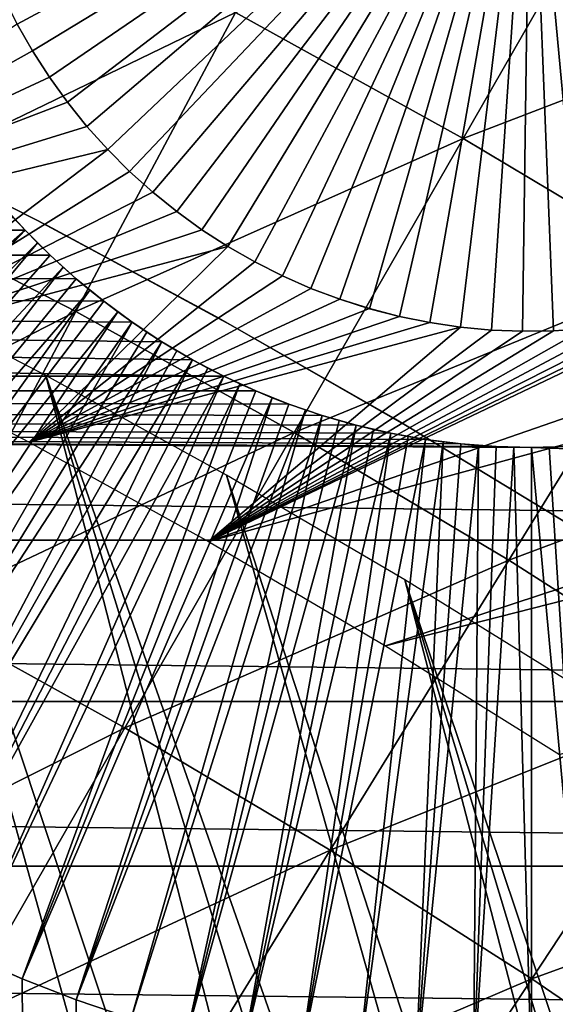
# Model space of a CAD drawing. Header units: millimetres. Extents: x -50 to 50, y -50 to 50.
# Tile 513 of 562: x 11.3 to 12.9, y 19.4 to 22.4. Entities that reach past the tile are written whole.
import ezdxf

# ---------------------------------------------------------------- set-up
doc = ezdxf.new("R2010")
doc.units = ezdxf.units.MM
doc.header["$LTSCALE"] = 65.185185
for name, color, linetype in [('1', 7, 'CONTINUOUS'), ('11', 7, 'CONTINUOUS'), ('18', 7, 'CONTINUOUS'), ('2', 7, 'CONTINUOUS'), ('36', 7, 'CONTINUOUS'), ('39', 7, 'CONTINUOUS'), ('46', 7, 'CONTINUOUS'), ('48', 7, 'CONTINUOUS'), ('49', 7, 'CONTINUOUS'), ('79', 7, 'CONTINUOUS'), ('80', 7, 'CONTINUOUS')]:
    doc.layers.add(name, color=color, linetype=linetype)

msp = doc.modelspace()

# ---------------------------------------------------------------- linework, layer by layer
at = {"layer": '1', "color": 7, "linetype": 'Continuous', "true_color": 0xf5f5f5}
for points in [[(11.2547, 21.813), (11.326, 21.7341), (-19.5723, 21.7368), (11.2547, 21.813)], [(-19.5723, 21.7368), (11.9233, 21.2955), (-20.0728, 21.2755), (-19.5723, 21.7368)], [(11.326, 21.7341), (11.4013, 21.6588), (-19.5723, 21.7368), (11.326, 21.7341)], [(11.4013, 21.6588), (11.4802, 21.5875), (-19.5723, 21.7368), (11.4013, 21.6588)], [(11.4802, 21.5875), (11.5626, 21.5203), (-19.5723, 21.7368), (11.4802, 21.5875)], [(11.5626, 21.5203), (11.6484, 21.4573), (-19.5723, 21.7368), (11.5626, 21.5203)], [(11.6484, 21.4573), (11.7372, 21.3987), (-19.5723, 21.7368), (11.6484, 21.4573)], [(11.7372, 21.3987), (11.829, 21.3448), (-19.5723, 21.7368), (11.7372, 21.3987)], [(11.829, 21.3448), (11.9233, 21.2955), (-19.5723, 21.7368), (11.829, 21.3448)], [(11.9233, 21.2955), (12.0199, 21.2511), (-20.0728, 21.2755), (11.9233, 21.2955)], [(-20.0728, 21.2755), (20.5624, 20.8027), (-20.5624, 20.8027), (-20.0728, 21.2755)], [(12.4253, 21.1239), (12.5301, 21.1051), (-20.0728, 21.2755), (12.4253, 21.1239)], [(12.5301, 21.1051), (12.6356, 21.0917), (-20.0728, 21.2755), (12.5301, 21.1051)], [(12.6356, 21.0917), (12.7417, 21.0836), (-20.0728, 21.2755), (12.6356, 21.0917)], [(12.8481, 21.0809), (20.5624, 20.8027), (-20.0728, 21.2755), (12.8481, 21.0809)], [(12.7417, 21.0836), (12.8481, 21.0809), (-20.0728, 21.2755), (12.7417, 21.0836)], [(12.0199, 21.2511), (12.1188, 21.2116), (-20.0728, 21.2755), (12.0199, 21.2511)], [(12.1188, 21.2116), (12.2194, 21.1772), (-20.0728, 21.2755), (12.1188, 21.2116)], [(12.2194, 21.1772), (12.3217, 21.1479), (-20.0728, 21.2755), (12.2194, 21.1772)], [(12.3217, 21.1479), (12.4253, 21.1239), (-20.0728, 21.2755), (12.3217, 21.1479)], [(12.8481, 21.0809), (12.9544, 21.0836), (20.5624, 20.8027), (12.8481, 21.0809)], [(-20.5624, 20.8027), (21.0409, 20.3185), (-21.0409, 20.3185), (-20.5624, 20.8027)], [(20.5624, 20.8027), (21.0409, 20.3185), (-20.5624, 20.8027), (20.5624, 20.8027)], [(-21.0409, 20.3185), (21.508, 19.8235), (-21.508, 19.8235), (-21.0409, 20.3185)], [(21.0409, 20.3185), (21.508, 19.8235), (-21.0409, 20.3185), (21.0409, 20.3185)], [(-21.508, 19.8235), (21.9635, 19.3176), (-21.9635, 19.3176), (-21.508, 19.8235)], [(21.508, 19.8235), (21.9635, 19.3176), (-21.508, 19.8235), (21.508, 19.8235)]]:
    msp.add_3dface(points, dxfattribs=at)
at = {"layer": '11', "color": 7, "linetype": 'Continuous', "true_color": 0xf5f5f5}
for points in [[(11.326, 21.7341), (11.2547, 21.813), (11.326, 21.7341, 2.4), (11.326, 21.7341)], [(11.326, 21.7341, 2.4), (11.2547, 21.813), (11.2899, 21.7731, 2.4), (11.326, 21.7341, 2.4)], [(11.4013, 21.6588), (11.326, 21.7341), (11.4013, 21.6588, 2.4), (11.4013, 21.6588)], [(11.4013, 21.6588, 2.4), (11.326, 21.7341), (11.3632, 21.696, 2.4), (11.4013, 21.6588, 2.4)], [(11.3632, 21.696, 2.4), (11.326, 21.7341), (11.326, 21.7341, 2.4), (11.3632, 21.696, 2.4)], [(11.4802, 21.5875), (11.4013, 21.6588), (11.4802, 21.5875, 2.4), (11.4802, 21.5875)], [(11.4802, 21.5875, 2.4), (11.4013, 21.6588), (11.4403, 21.6227, 2.4), (11.4802, 21.5875, 2.4)], [(11.4403, 21.6227, 2.4), (11.4013, 21.6588), (11.4013, 21.6588, 2.4), (11.4403, 21.6227, 2.4)], [(11.5626, 21.5203), (11.4802, 21.5875), (11.5627, 21.5203, 2.4), (11.5626, 21.5203)], [(11.5627, 21.5203, 2.4), (11.4802, 21.5875), (11.521, 21.5534, 2.4), (11.5627, 21.5203, 2.4)], [(11.521, 21.5534, 2.4), (11.4802, 21.5875), (11.4802, 21.5875, 2.4), (11.521, 21.5534, 2.4)], [(11.6484, 21.4573), (11.5626, 21.5203), (11.6484, 21.4573, 2.4), (11.6484, 21.4573)], [(11.6484, 21.4573, 2.4), (11.5626, 21.5203), (11.6051, 21.4882, 2.4), (11.6484, 21.4573, 2.4)], [(11.6051, 21.4882, 2.4), (11.5626, 21.5203), (11.5627, 21.5203, 2.4), (11.6051, 21.4882, 2.4)], [(11.7372, 21.3987), (11.6484, 21.4573), (11.7373, 21.3987, 2.4), (11.7372, 21.3987)], [(11.7373, 21.3987, 2.4), (11.6484, 21.4573), (11.6925, 21.4274, 2.4), (11.7373, 21.3987, 2.4)], [(11.6925, 21.4274, 2.4), (11.6484, 21.4573), (11.6484, 21.4573, 2.4), (11.6925, 21.4274, 2.4)], [(11.829, 21.3448), (11.7372, 21.3987), (11.829, 21.3448, 2.4), (11.829, 21.3448)], [(11.829, 21.3448, 2.4), (11.7372, 21.3987), (11.7828, 21.3712, 2.4), (11.829, 21.3448, 2.4)], [(11.7828, 21.3712, 2.4), (11.7372, 21.3987), (11.7373, 21.3987, 2.4), (11.7828, 21.3712, 2.4)], [(11.9233, 21.2955, 2.4), (11.829, 21.3448), (11.8758, 21.3195, 2.4), (11.9233, 21.2955, 2.4)], [(11.8758, 21.3195, 2.4), (11.829, 21.3448), (11.829, 21.3448, 2.4), (11.8758, 21.3195, 2.4)], [(11.9233, 21.2955), (11.829, 21.3448), (11.9233, 21.2955, 2.4), (11.9233, 21.2955)], [(11.9713, 21.2727, 2.4), (11.9233, 21.2955), (11.9233, 21.2955, 2.4), (11.9713, 21.2727, 2.4)], [(12.0199, 21.2511), (11.9233, 21.2955), (12.0199, 21.2511, 2.4), (12.0199, 21.2511)], [(12.0199, 21.2511, 2.4), (11.9233, 21.2955), (11.9713, 21.2727, 2.4), (12.0199, 21.2511, 2.4)], [(12.1188, 21.2116), (12.0199, 21.2511), (12.1187, 21.2116, 2.4), (12.1188, 21.2116)], [(12.1187, 21.2116, 2.4), (12.0199, 21.2511), (12.0691, 21.2307, 2.4), (12.1187, 21.2116, 2.4)], [(12.0691, 21.2307, 2.4), (12.0199, 21.2511), (12.0199, 21.2511, 2.4), (12.0691, 21.2307, 2.4)], [(12.1689, 21.1938, 2.4), (12.1188, 21.2116), (12.1187, 21.2116, 2.4), (12.1689, 21.1938, 2.4)], [(12.2194, 21.1772), (12.1188, 21.2116), (12.2194, 21.1772, 2.4), (12.2194, 21.1772)], [(12.2194, 21.1772, 2.4), (12.1188, 21.2116), (12.1689, 21.1938, 2.4), (12.2194, 21.1772, 2.4)], [(12.3217, 21.1479), (12.2194, 21.1772), (12.3217, 21.1479, 2.4), (12.3217, 21.1479)], [(12.3217, 21.1479, 2.4), (12.2194, 21.1772), (12.2704, 21.1619, 2.4), (12.3217, 21.1479, 2.4)], [(12.2704, 21.1619, 2.4), (12.2194, 21.1772), (12.2194, 21.1772, 2.4), (12.2704, 21.1619, 2.4)], [(12.4253, 21.1239), (12.3217, 21.1479), (12.4254, 21.1239, 2.4), (12.4253, 21.1239)], [(12.4254, 21.1239, 2.4), (12.3217, 21.1479), (12.3734, 21.1352, 2.4), (12.4254, 21.1239, 2.4)], [(12.3734, 21.1352, 2.4), (12.3217, 21.1479), (12.3217, 21.1479, 2.4), (12.3734, 21.1352, 2.4)], [(12.5301, 21.1051), (12.4253, 21.1239), (12.5301, 21.1051, 2.4), (12.5301, 21.1051)], [(12.5301, 21.1051, 2.4), (12.4253, 21.1239), (12.4776, 21.1138, 2.4), (12.5301, 21.1051, 2.4)], [(12.4776, 21.1138, 2.4), (12.4253, 21.1239), (12.4254, 21.1239, 2.4), (12.4776, 21.1138, 2.4)], [(12.6356, 21.0917), (12.5301, 21.1051), (12.6356, 21.0917, 2.4), (12.6356, 21.0917)], [(12.6356, 21.0917, 2.4), (12.5301, 21.1051), (12.5828, 21.0977, 2.4), (12.6356, 21.0917, 2.4)], [(12.5828, 21.0977, 2.4), (12.5301, 21.1051), (12.5301, 21.1051, 2.4), (12.5828, 21.0977, 2.4)], [(12.7417, 21.0836), (12.6356, 21.0917), (12.7417, 21.0836, 2.4), (12.7417, 21.0836)], [(12.7417, 21.0836, 2.4), (12.6356, 21.0917), (12.6886, 21.087, 2.4), (12.7417, 21.0836, 2.4)], [(12.6886, 21.087, 2.4), (12.6356, 21.0917), (12.6356, 21.0917, 2.4), (12.6886, 21.087, 2.4)], [(12.8481, 21.0809), (12.7417, 21.0836), (12.8481, 21.0809, 2.4), (12.8481, 21.0809)], [(12.8481, 21.0809, 2.4), (12.7417, 21.0836), (12.7949, 21.0816, 2.4), (12.8481, 21.0809, 2.4)], [(12.7949, 21.0816, 2.4), (12.7417, 21.0836), (12.7417, 21.0836, 2.4), (12.7949, 21.0816, 2.4)], [(12.9544, 21.0836, 2.4), (12.8481, 21.0809), (12.9013, 21.0816, 2.4), (12.9544, 21.0836, 2.4)], [(12.9544, 21.0836), (12.8481, 21.0809), (12.9544, 21.0836, 2.4), (12.9544, 21.0836)], [(12.9013, 21.0816, 2.4), (12.8481, 21.0809), (12.8481, 21.0809, 2.4), (12.9013, 21.0816, 2.4)]]:
    msp.add_3dface(points, dxfattribs=at)
at = {"layer": '18', "color": 7, "linetype": 'Continuous', "true_color": 0xf5f5f5}
for points in [[(9.899, 20.4785, 4.3), (11.326, 21.7341, 2.4), (11.2899, 21.7731, 2.4), (9.899, 20.4785, 4.3)], [(9.899, 20.4785, 4.3), (10.0196, 20.3525, 4.3), (11.326, 21.7341, 2.4), (9.899, 20.4785, 4.3)], [(10.0196, 20.3525, 4.3), (11.3632, 21.696, 2.4), (11.326, 21.7341, 2.4), (10.0196, 20.3525, 4.3)], [(10.0196, 20.3525, 4.3), (10.1457, 20.2318, 4.3), (11.3632, 21.696, 2.4), (10.0196, 20.3525, 4.3)], [(10.1457, 20.2318, 4.3), (11.4013, 21.6588, 2.4), (11.3632, 21.696, 2.4), (10.1457, 20.2318, 4.3)], [(10.1457, 20.2318, 4.3), (11.4403, 21.6227, 2.4), (11.4013, 21.6588, 2.4), (10.1457, 20.2318, 4.3)], [(10.1457, 20.2318, 4.3), (10.2769, 20.1167, 4.3), (11.4403, 21.6227, 2.4), (10.1457, 20.2318, 4.3)], [(10.2769, 20.1167, 4.3), (11.4802, 21.5875, 2.4), (11.4403, 21.6227, 2.4), (10.2769, 20.1167, 4.3)], [(10.2769, 20.1167, 4.3), (11.521, 21.5534, 2.4), (11.4802, 21.5875, 2.4), (10.2769, 20.1167, 4.3)], [(10.2769, 20.1167, 4.3), (10.4131, 20.0075, 4.3), (11.521, 21.5534, 2.4), (10.2769, 20.1167, 4.3)], [(10.4131, 20.0075, 4.3), (11.5627, 21.5203, 2.4), (11.521, 21.5534, 2.4), (10.4131, 20.0075, 4.3)], [(10.4131, 20.0075, 4.3), (11.6051, 21.4882, 2.4), (11.5627, 21.5203, 2.4), (10.4131, 20.0075, 4.3)], [(10.4131, 20.0075, 4.3), (10.5538, 19.9043, 4.3), (11.6051, 21.4882, 2.4), (10.4131, 20.0075, 4.3)], [(10.5538, 19.9043, 4.3), (11.6484, 21.4573, 2.4), (11.6051, 21.4882, 2.4), (10.5538, 19.9043, 4.3)], [(10.5538, 19.9043, 4.3), (10.6989, 19.8073, 4.3), (11.6484, 21.4573, 2.4), (10.5538, 19.9043, 4.3)], [(10.6989, 19.8073, 4.3), (11.6925, 21.4274, 2.4), (11.6484, 21.4573, 2.4), (10.6989, 19.8073, 4.3)], [(10.6989, 19.8073, 4.3), (11.7373, 21.3987, 2.4), (11.6925, 21.4274, 2.4), (10.6989, 19.8073, 4.3)], [(10.6989, 19.8073, 4.3), (10.8481, 19.7168, 4.3), (11.7373, 21.3987, 2.4), (10.6989, 19.8073, 4.3)], [(10.8481, 19.7168, 4.3), (11.7828, 21.3712, 2.4), (11.7373, 21.3987, 2.4), (10.8481, 19.7168, 4.3)], [(10.8481, 19.7168, 4.3), (11.829, 21.3448, 2.4), (11.7828, 21.3712, 2.4), (10.8481, 19.7168, 4.3)], [(10.8481, 19.7168, 4.3), (11.0011, 19.6329, 4.3), (11.829, 21.3448, 2.4), (10.8481, 19.7168, 4.3)], [(11.0011, 19.6329, 4.3), (11.8758, 21.3195, 2.4), (11.829, 21.3448, 2.4), (11.0011, 19.6329, 4.3)], [(11.0011, 19.6329, 4.3), (11.9233, 21.2955, 2.4), (11.8758, 21.3195, 2.4), (11.0011, 19.6329, 4.3)], [(11.0011, 19.6329, 4.3), (11.1576, 19.5556, 4.3), (11.9233, 21.2955, 2.4), (11.0011, 19.6329, 4.3)], [(11.1576, 19.5556, 4.3), (11.9713, 21.2727, 2.4), (11.9233, 21.2955, 2.4), (11.1576, 19.5556, 4.3)], [(11.1576, 19.5556, 4.3), (11.3173, 19.4854, 4.3), (11.9713, 21.2727, 2.4), (11.1576, 19.5556, 4.3)], [(11.3173, 19.4854, 4.3), (12.0199, 21.2511, 2.4), (11.9713, 21.2727, 2.4), (11.3173, 19.4854, 4.3)], [(11.3173, 19.4854, 4.3), (12.0691, 21.2307, 2.4), (12.0199, 21.2511, 2.4), (11.3173, 19.4854, 4.3)], [(11.3173, 19.4854, 4.3), (11.48, 19.4221, 4.3), (12.0691, 21.2307, 2.4), (11.3173, 19.4854, 4.3)], [(11.48, 19.4221, 4.3), (12.1187, 21.2116, 2.4), (12.0691, 21.2307, 2.4), (11.48, 19.4221, 4.3)], [(11.48, 19.4221, 4.3), (12.1689, 21.1938, 2.4), (12.1187, 21.2116, 2.4), (11.48, 19.4221, 4.3)], [(11.48, 19.4221, 4.3), (11.6453, 19.366, 4.3), (12.1689, 21.1938, 2.4), (11.48, 19.4221, 4.3)], [(11.6453, 19.366, 4.3), (12.2194, 21.1772, 2.4), (12.1689, 21.1938, 2.4), (11.6453, 19.366, 4.3)], [(11.6453, 19.366, 4.3), (11.8128, 19.3172, 4.3), (12.2194, 21.1772, 2.4), (11.6453, 19.366, 4.3)], [(11.8128, 19.3172, 4.3), (12.2704, 21.1619, 2.4), (12.2194, 21.1772, 2.4), (11.8128, 19.3172, 4.3)], [(11.8128, 19.3172, 4.3), (12.3217, 21.1479, 2.4), (12.2704, 21.1619, 2.4), (11.8128, 19.3172, 4.3)], [(11.8128, 19.3172, 4.3), (11.9824, 19.2757, 4.3), (12.3217, 21.1479, 2.4), (11.8128, 19.3172, 4.3)], [(11.9824, 19.2757, 4.3), (12.3734, 21.1352, 2.4), (12.3217, 21.1479, 2.4), (11.9824, 19.2757, 4.3)], [(11.9824, 19.2757, 4.3), (12.4254, 21.1239, 2.4), (12.3734, 21.1352, 2.4), (11.9824, 19.2757, 4.3)], [(11.9824, 19.2757, 4.3), (12.1535, 19.2417, 4.3), (12.4254, 21.1239, 2.4), (11.9824, 19.2757, 4.3)], [(12.1535, 19.2417, 4.3), (12.4776, 21.1138, 2.4), (12.4254, 21.1239, 2.4), (12.1535, 19.2417, 4.3)], [(12.1535, 19.2417, 4.3), (12.5301, 21.1051, 2.4), (12.4776, 21.1138, 2.4), (12.1535, 19.2417, 4.3)], [(12.1535, 19.2417, 4.3), (12.326, 19.2151, 4.3), (12.5301, 21.1051, 2.4), (12.1535, 19.2417, 4.3)], [(12.326, 19.2151, 4.3), (12.5828, 21.0977, 2.4), (12.5301, 21.1051, 2.4), (12.326, 19.2151, 4.3)], [(12.326, 19.2151, 4.3), (12.4994, 19.1961, 4.3), (12.5828, 21.0977, 2.4), (12.326, 19.2151, 4.3)], [(12.4994, 19.1961, 4.3), (12.6356, 21.0917, 2.4), (12.5828, 21.0977, 2.4), (12.4994, 19.1961, 4.3)], [(12.4994, 19.1961, 4.3), (12.6886, 21.087, 2.4), (12.6356, 21.0917, 2.4), (12.4994, 19.1961, 4.3)], [(12.4994, 19.1961, 4.3), (12.6736, 19.1847, 4.3), (12.6886, 21.087, 2.4), (12.4994, 19.1961, 4.3)], [(12.6736, 19.1847, 4.3), (12.7417, 21.0836, 2.4), (12.6886, 21.087, 2.4), (12.6736, 19.1847, 4.3)], [(12.6736, 19.1847, 4.3), (12.7949, 21.0816, 2.4), (12.7417, 21.0836, 2.4), (12.6736, 19.1847, 4.3)], [(12.6736, 19.1847, 4.3), (12.8481, 19.1809, 4.3), (12.7949, 21.0816, 2.4), (12.6736, 19.1847, 4.3)], [(12.8481, 19.1809, 4.3), (12.8481, 21.0809, 2.4), (12.7949, 21.0816, 2.4), (12.8481, 19.1809, 4.3)], [(13.0225, 19.1847, 4.3), (12.9013, 21.0816, 2.4), (12.8481, 21.0809, 2.4), (13.0225, 19.1847, 4.3)], [(12.8481, 19.1809, 4.3), (13.0225, 19.1847, 4.3), (12.8481, 21.0809, 2.4), (12.8481, 19.1809, 4.3)], [(13.0225, 19.1847, 4.3), (12.9544, 21.0836, 2.4), (12.9013, 21.0816, 2.4), (13.0225, 19.1847, 4.3)]]:
    msp.add_3dface(points, dxfattribs=at)
at = {"layer": '2', "color": 7, "linetype": 'Continuous', "true_color": 0xf5f5f5}
for points in [[(11.558, -26.8696, 4.3), (11.0011, 19.6329, 4.3), (10.9346, -27.1293, 4.3), (11.558, -26.8696, 4.3)], [(11.1576, 19.5556, 4.3), (11.0011, 19.6329, 4.3), (11.558, -26.8696, 4.3), (11.1576, 19.5556, 4.3)], [(11.3173, 19.4854, 4.3), (11.1576, 19.5556, 4.3), (11.558, -26.8696, 4.3), (11.3173, 19.4854, 4.3)], [(11.48, 19.4221, 4.3), (11.3173, 19.4854, 4.3), (11.558, -26.8696, 4.3), (11.48, 19.4221, 4.3)], [(11.6453, 19.366, 4.3), (11.48, 19.4221, 4.3), (11.558, -26.8696, 4.3), (11.6453, 19.366, 4.3)]]:
    msp.add_3dface(points, dxfattribs=at)
at = {"layer": '36', "color": 15, "linetype": 'Continuous', "true_color": 0xaf503c}
for points in [[(11.9589, 22.3878, -13.133), (13.1473, 22.8871, -12.7621), (12.6426, 22.0089, -13.133), (11.9589, 22.3878, -13.133)], [(13.1473, 22.8871, -12.7621), (13.8458, 22.4713, -12.7621), (12.6426, 22.0089, -13.133), (13.1473, 22.8871, -12.7621)], [(11.2639, 22.7456, -13.133), (11.9589, 22.3878, -13.133), (10.8119, 21.8332, -13.4894), (11.2639, 22.7456, -13.133)], [(12.6426, 22.0089, -13.133), (13.8458, 22.4713, -12.7621), (13.3143, 21.609, -13.133), (12.6426, 22.0089, -13.133)], [(10.8119, 21.8332, -13.4894), (11.9589, 22.3878, -13.133), (11.4791, 21.4899, -13.4894), (10.8119, 21.8332, -13.4894)], [(11.9589, 22.3878, -13.133), (12.6426, 22.0089, -13.133), (11.4791, 21.4899, -13.4894), (11.9589, 22.3878, -13.133)], [(11.4791, 21.4899, -13.4894), (12.6426, 22.0089, -13.133), (12.1353, 21.1261, -13.4894), (11.4791, 21.4899, -13.4894)], [(12.6426, 22.0089, -13.133), (13.3143, 21.609, -13.133), (12.1353, 21.1261, -13.4894), (12.6426, 22.0089, -13.133)], [(10.8119, 21.8332, -13.4894), (11.4791, 21.4899, -13.4894), (10.3578, 20.9164, -13.8311), (10.8119, 21.8332, -13.4894)], [(12.1353, 21.1261, -13.4894), (13.3143, 21.609, -13.133), (12.7801, 20.7423, -13.4894), (12.1353, 21.1261, -13.4894)], [(13.3143, 21.609, -13.133), (13.9733, 21.1887, -13.133), (12.7801, 20.7423, -13.4894), (13.3143, 21.609, -13.133)], [(10.3578, 20.9164, -13.8311), (11.4791, 21.4899, -13.4894), (10.9969, 20.5875, -13.8311), (10.3578, 20.9164, -13.8311)], [(11.4791, 21.4899, -13.4894), (12.1353, 21.1261, -13.4894), (10.9969, 20.5875, -13.8311), (11.4791, 21.4899, -13.4894)], [(12.7801, 20.7423, -13.4894), (13.9733, 21.1887, -13.133), (13.4127, 20.3388, -13.4894), (12.7801, 20.7423, -13.4894)], [(10.9969, 20.5875, -13.8311), (12.1353, 21.1261, -13.4894), (11.6256, 20.239, -13.8311), (10.9969, 20.5875, -13.8311)], [(12.1353, 21.1261, -13.4894), (12.7801, 20.7423, -13.4894), (11.6256, 20.239, -13.8311), (12.1353, 21.1261, -13.4894)], [(11.6256, 20.239, -13.8311), (12.7801, 20.7423, -13.4894), (12.2433, 19.8713, -13.8311), (11.6256, 20.239, -13.8311)], [(12.7801, 20.7423, -13.4894), (13.4127, 20.3388, -13.4894), (12.2433, 19.8713, -13.8311), (12.7801, 20.7423, -13.4894)], [(10.9969, 20.5875, -13.8311), (11.6256, 20.239, -13.8311), (10.5125, 19.6809, -14.1581), (10.9969, 20.5875, -13.8311)], [(12.2433, 19.8713, -13.8311), (13.4127, 20.3388, -13.4894), (12.8493, 19.4848, -13.8311), (12.2433, 19.8713, -13.8311)], [(13.4127, 20.3388, -13.4894), (14.0326, 19.916, -13.4894), (12.8493, 19.4848, -13.8311), (13.4127, 20.3388, -13.4894)], [(10.5125, 19.6809, -14.1581), (11.6256, 20.239, -13.8311), (11.1135, 19.3477, -14.1581), (10.5125, 19.6809, -14.1581)], [(11.6256, 20.239, -13.8311), (12.2433, 19.8713, -13.8311), (11.1135, 19.3477, -14.1581), (11.6256, 20.239, -13.8311)], [(12.8493, 19.4848, -13.8311), (14.0326, 19.916, -13.4894), (13.4432, 19.0797, -13.8311), (12.8493, 19.4848, -13.8311)], [(11.1135, 19.3477, -14.1581), (12.2433, 19.8713, -13.8311), (11.7039, 18.9962, -14.1581), (11.1135, 19.3477, -14.1581)], [(12.2433, 19.8713, -13.8311), (12.8493, 19.4848, -13.8311), (11.7039, 18.9962, -14.1581), (12.2433, 19.8713, -13.8311)], [(11.7039, 18.9962, -14.1581), (12.8493, 19.4848, -13.8311), (12.2833, 18.6267, -14.1581), (11.7039, 18.9962, -14.1581)], [(12.8493, 19.4848, -13.8311), (13.4432, 19.0797, -13.8311), (12.2833, 18.6267, -14.1581), (12.8493, 19.4848, -13.8311)]]:
    msp.add_3dface(points, dxfattribs=at)
at = {"layer": '39', "color": 15, "linetype": 'Continuous', "true_color": 0xaf503c}
for points in [[(26.3846, 42.1192, 4.5), (25.6286, 42.5834, 4.5), (-44.6985, 21.7364, 4.5), (26.3846, 42.1192, 4.5)], [(-44.6985, 21.7364, 4.5), (25.6286, 42.5834, 4.5), (-44.3035, 22.5307, 4.5), (-44.6985, 21.7364, 4.5)], [(-45.0793, 20.9352, 4.5), (26.3846, 42.1192, 4.5), (-44.6985, 21.7364, 4.5), (-45.0793, 20.9352, 4.5)], [(27.1321, 41.6415, 4.5), (26.3846, 42.1192, 4.5), (-45.0793, 20.9352, 4.5), (27.1321, 41.6415, 4.5)], [(-45.4458, 20.1272, 4.5), (27.1321, 41.6415, 4.5), (-45.0793, 20.9352, 4.5), (-45.4458, 20.1272, 4.5)], [(27.871, 41.1505, 4.5), (27.1321, 41.6415, 4.5), (-45.4458, 20.1272, 4.5), (27.871, 41.1505, 4.5)], [(28.601, 40.6464, 4.5), (27.871, 41.1505, 4.5), (-45.7978, 19.313, 4.5), (28.601, 40.6464, 4.5)], [(-45.7978, 19.313, 4.5), (27.871, 41.1505, 4.5), (-45.4458, 20.1272, 4.5), (-45.7978, 19.313, 4.5)], [(28.601, 40.6464, 4.5), (-45.7978, 19.313, 4.5), (-8.8836, 29.7032, 4.5), (28.601, 40.6464, 4.5)]]:
    msp.add_3dface(points, dxfattribs=at)
at = {"layer": '46', "color": 15, "linetype": 'Continuous', "true_color": 0xaf503c}
for points in [[(11.7112, 28.7043), (11.0596, 28.9616), (-25.146, 18.1356), (11.7112, 28.7043)], [(11.7112, 28.7043), (-25.5494, 17.5627), (-6.6041, 23.0248), (11.7112, 28.7043)], [(11.7112, 28.7043), (-25.146, 18.1356), (-25.5494, 17.5627), (11.7112, 28.7043)], [(11.8775, 20.7984), (20.0607, 23.6344), (13.3718, 21.5112), (11.8775, 20.7984)], [(20.5896, 23.175), (20.0607, 23.6344), (11.8775, 20.7984), (20.5896, 23.175)], [(12.4091, 20.4856), (20.5896, 23.175), (11.8775, 20.7984), (12.4091, 20.4856)], [(21.1081, 22.7037), (20.5896, 23.175), (12.4091, 20.4856), (21.1081, 22.7037)], [(12.9323, 20.1592), (21.1081, 22.7037), (12.4091, 20.4856), (12.9323, 20.1592)], [(11.3026, 22.3529), (10.2371, 21.6532), (11.3488, 22.272), (11.3026, 22.3529)], [(11.3488, 22.272), (10.2371, 21.6532), (11.3993, 22.1937), (11.3488, 22.272)], [(11.3993, 22.1937), (10.2371, 21.6532), (11.4538, 22.1181), (11.3993, 22.1937)], [(11.4538, 22.1181), (10.2371, 21.6532), (11.5123, 22.0456), (11.4538, 22.1181)], [(11.5123, 22.0456), (10.2371, 21.6532), (11.5746, 21.9763), (11.5123, 22.0456)], [(10.2371, 21.6532), (10.7912, 21.3824), (11.5746, 21.9763), (10.2371, 21.6532)], [(11.5746, 21.9763), (10.7912, 21.3824), (11.6404, 21.9104), (11.5746, 21.9763)], [(11.6404, 21.9104), (10.7912, 21.3824), (11.7097, 21.8481), (11.6404, 21.9104)], [(11.7097, 21.8481), (10.7912, 21.3824), (11.7822, 21.7895), (11.7097, 21.8481)], [(11.7822, 21.7895), (10.7912, 21.3824), (11.8577, 21.735), (11.7822, 21.7895)], [(11.8577, 21.735), (10.7912, 21.3824), (11.936, 21.6845), (11.8577, 21.735)], [(10.7912, 21.3824), (11.3381, 21.0973), (11.936, 21.6845), (10.7912, 21.3824)], [(11.936, 21.6845), (11.3381, 21.0973), (12.0169, 21.6382), (11.936, 21.6845)], [(12.0169, 21.6382), (11.3381, 21.0973), (12.1001, 21.5964), (12.0169, 21.6382)], [(12.1001, 21.5964), (11.3381, 21.0973), (12.1855, 21.5589), (12.1001, 21.5964)], [(12.1855, 21.5589), (11.3381, 21.0973), (12.2727, 21.5262), (12.1855, 21.5589)], [(12.2727, 21.5262), (11.3381, 21.0973), (12.3615, 21.4981), (12.2727, 21.5262)], [(13.2823, 21.4855), (11.8775, 20.7984), (13.3718, 21.5112), (13.2823, 21.4855)], [(12.3615, 21.4981), (11.3381, 21.0973), (12.4517, 21.4747), (12.3615, 21.4981)], [(12.4517, 21.4747), (11.3381, 21.0973), (12.543, 21.4562), (12.4517, 21.4747)], [(13.1915, 21.4646), (11.8775, 20.7984), (13.2823, 21.4855), (13.1915, 21.4646)], [(12.543, 21.4562), (11.3381, 21.0973), (12.6352, 21.4426), (12.543, 21.4562)], [(11.3381, 21.0973), (11.8775, 20.7984), (12.6352, 21.4426), (11.3381, 21.0973)], [(13.0997, 21.4486), (11.8775, 20.7984), (13.1915, 21.4646), (13.0997, 21.4486)], [(13.0072, 21.4375), (11.8775, 20.7984), (13.0997, 21.4486), (13.0072, 21.4375)], [(12.6352, 21.4426), (11.8775, 20.7984), (12.728, 21.4339), (12.6352, 21.4426)], [(12.9142, 21.4313), (11.8775, 20.7984), (13.0072, 21.4375), (12.9142, 21.4313)], [(12.728, 21.4339), (11.8775, 20.7984), (12.8211, 21.4301), (12.728, 21.4339)], [(12.8211, 21.4301), (11.8775, 20.7984), (12.9142, 21.4313), (12.8211, 21.4301)]]:
    msp.add_3dface(points, dxfattribs=at)
at = {"layer": '48', "color": 15, "linetype": 'Continuous', "true_color": 0xaf503c}
for points in [[(10.7967, 22.0497, -3), (10.8392, 22.0289, -8.9), (11.3517, 21.7691, -3), (10.7967, 22.0497, -3)], [(10.8392, 22.0289, -8.9), (11.3951, 21.7464, -8.9), (11.3517, 21.7691, -3), (10.8392, 22.0289, -8.9)], [(11.3517, 21.7691, -3), (11.3951, 21.7464, -8.9), (11.8995, 21.4745, -3), (11.3517, 21.7691, -3)], [(11.3951, 21.7464, -8.9), (11.9437, 21.4499, -8.9), (11.8995, 21.4745, -3), (11.3951, 21.7464, -8.9)], [(11.8995, 21.4745, -3), (11.9437, 21.4499, -8.9), (12.4396, 21.1661, -3), (11.8995, 21.4745, -3)], [(11.9437, 21.4499, -8.9), (12.4846, 21.1395, -8.9), (12.4396, 21.1661, -3), (11.9437, 21.4499, -8.9)], [(12.4396, 21.1661, -3), (12.4846, 21.1395, -8.9), (12.9718, 20.8441, -3), (12.4396, 21.1661, -3)], [(12.4846, 21.1395, -8.9), (13.0175, 20.8155, -8.9), (12.9718, 20.8441, -3), (12.4846, 21.1395, -8.9)]]:
    msp.add_3dface(points, dxfattribs=at)
at = {"layer": '49', "color": 15, "linetype": 'Continuous', "true_color": 0xaf503c}
for points in [[(9.7161, 22.1107, -9.3), (11.6029, 16.3155, -9.3), (10.2806, 21.8538, -9.3), (9.7161, 22.1107, -9.3)], [(11.1409, 16.6346, -9.3), (11.6029, 16.3155, -9.3), (9.7161, 22.1107, -9.3), (11.1409, 16.6346, -9.3)], [(11.6029, 16.3155, -9.3), (12.0559, 15.9836, -9.3), (10.2806, 21.8538, -9.3), (11.6029, 16.3155, -9.3)], [(10.2806, 21.8538, -9.3), (12.4994, 15.6391, -9.3), (10.8383, 21.5826, -9.3), (10.2806, 21.8538, -9.3)], [(12.0559, 15.9836, -9.3), (12.4994, 15.6391, -9.3), (10.2806, 21.8538, -9.3), (12.0559, 15.9836, -9.3)], [(10.8383, 21.5826, -9.3), (12.933, 15.2823, -9.3), (11.3889, 21.2971, -9.3), (10.8383, 21.5826, -9.3)], [(12.4994, 15.6391, -9.3), (12.933, 15.2823, -9.3), (10.8383, 21.5826, -9.3), (12.4994, 15.6391, -9.3)], [(12.933, 15.2823, -9.3), (13.3565, 14.9135, -9.3), (11.3889, 21.2971, -9.3), (12.933, 15.2823, -9.3)], [(11.3889, 21.2971, -9.3), (13.7694, 14.533, -9.3), (11.9319, 20.9975, -9.3), (11.3889, 21.2971, -9.3)], [(13.3565, 14.9135, -9.3), (13.7694, 14.533, -9.3), (11.3889, 21.2971, -9.3), (13.3565, 14.9135, -9.3)], [(11.9319, 20.9975, -9.3), (14.1715, 14.141, -9.3), (12.4672, 20.6841, -9.3), (11.9319, 20.9975, -9.3)], [(13.7694, 14.533, -9.3), (14.1715, 14.141, -9.3), (11.9319, 20.9975, -9.3), (13.7694, 14.533, -9.3)], [(14.1715, 14.141, -9.3), (14.5625, 13.7379, -9.3), (12.4672, 20.6841, -9.3), (14.1715, 14.141, -9.3)], [(12.4672, 20.6841, -9.3), (14.942, 13.324, -9.3), (12.9941, 20.3571, -9.3), (12.4672, 20.6841, -9.3)], [(14.5625, 13.7379, -9.3), (14.942, 13.324, -9.3), (12.4672, 20.6841, -9.3), (14.5625, 13.7379, -9.3)]]:
    msp.add_3dface(points, dxfattribs=at)
at = {"layer": '79', "color": 15, "linetype": 'Continuous', "true_color": 0xaf503c}
for points in [[(11.3026, 22.3529, -7), (12.8449, 23.18, -8.0515), (11.2608, 22.4362, -7), (11.3026, 22.3529, -7)], [(11.3488, 22.272, -7), (12.8449, 23.18, -8.0515), (11.3026, 22.3529, -7), (11.3488, 22.272, -7)], [(11.3993, 22.1937, -7), (12.8449, 23.18, -8.0515), (11.3488, 22.272, -7), (11.3993, 22.1937, -7)], [(11.4538, 22.1181, -7), (12.8449, 23.18, -8.0515), (11.3993, 22.1937, -7), (11.4538, 22.1181, -7)], [(11.5123, 22.0456, -7), (12.8449, 23.18, -8.0515), (11.4538, 22.1181, -7), (11.5123, 22.0456, -7)], [(11.5746, 21.9763, -7), (12.8449, 23.18, -8.0515), (11.5123, 22.0456, -7), (11.5746, 21.9763, -7)], [(11.6404, 21.9104, -7), (12.8449, 23.18, -8.0515), (11.5746, 21.9763, -7), (11.6404, 21.9104, -7)], [(11.7097, 21.8481, -7), (12.8449, 23.18, -8.0515), (11.6404, 21.9104, -7), (11.7097, 21.8481, -7)], [(11.7822, 21.7896, -7), (12.8449, 23.18, -8.0515), (11.7097, 21.8481, -7), (11.7822, 21.7896, -7)], [(11.8577, 21.735, -7), (12.8449, 23.18, -8.0515), (11.7822, 21.7896, -7), (11.8577, 21.735, -7)], [(11.936, 21.6845, -7), (12.8449, 23.18, -8.0515), (11.8577, 21.735, -7), (11.936, 21.6845, -7)], [(12.0169, 21.6382, -7), (12.8449, 23.18, -8.0515), (11.936, 21.6845, -7), (12.0169, 21.6382, -7)], [(12.1001, 21.5963, -7), (12.8449, 23.18, -8.0515), (12.0169, 21.6382, -7), (12.1001, 21.5963, -7)], [(12.1855, 21.559, -7), (12.8449, 23.18, -8.0515), (12.1001, 21.5963, -7), (12.1855, 21.559, -7)], [(12.2727, 21.5262, -7), (12.8449, 23.18, -8.0515), (12.1855, 21.559, -7), (12.2727, 21.5262, -7)], [(12.3615, 21.498, -7), (12.8449, 23.18, -8.0515), (12.2727, 21.5262, -7), (12.3615, 21.498, -7)], [(12.4517, 21.4747, -7), (12.8449, 23.18, -8.0515), (12.3615, 21.498, -7), (12.4517, 21.4747, -7)], [(12.543, 21.4562, -7), (12.8449, 23.18, -8.0515), (12.4517, 21.4747, -7), (12.543, 21.4562, -7)], [(12.6352, 21.4426, -7), (12.8449, 23.18, -8.0515), (12.543, 21.4562, -7), (12.6352, 21.4426, -7)], [(12.728, 21.4339, -7), (12.8449, 23.18, -8.0515), (12.6352, 21.4426, -7), (12.728, 21.4339, -7)], [(12.8211, 21.4301, -7), (12.8449, 23.18, -8.0515), (12.728, 21.4339, -7), (12.8211, 21.4301, -7)], [(12.9142, 21.4313, -7), (12.8449, 23.18, -8.0515), (12.8211, 21.4301, -7), (12.9142, 21.4313, -7)], [(13.0072, 21.4375, -7), (12.8449, 23.18, -8.0515), (12.9142, 21.4313, -7), (13.0072, 21.4375, -7)], [(13.0997, 21.4486, -7), (12.8449, 23.18, -8.0515), (13.0072, 21.4375, -7), (13.0997, 21.4486, -7)], [(13.1915, 21.4646, -7), (12.8449, 23.18, -8.0515), (13.0997, 21.4486, -7), (13.1915, 21.4646, -7)], [(13.2823, 21.4855, -7), (12.8449, 23.18, -8.0515), (13.1915, 21.4646, -7), (13.2823, 21.4855, -7)], [(13.3719, 21.5112, -7), (12.8449, 23.18, -8.0515), (13.2823, 21.4855, -7), (13.3719, 21.5112, -7)], [(13.4599, 21.5416, -7), (12.8449, 23.18, -8.0515), (13.3719, 21.5112, -7), (13.4599, 21.5416, -7)], [(13.5462, 21.5767, -7), (12.8449, 23.18, -8.0515), (13.4599, 21.5416, -7), (13.5462, 21.5767, -7)], [(13.6306, 21.6163, -7), (12.8449, 23.18, -8.0515), (13.5462, 21.5767, -7), (13.6306, 21.6163, -7)], [(13.7127, 21.6603, -7), (12.8449, 23.18, -8.0515), (13.6306, 21.6163, -7), (13.7127, 21.6603, -7)], [(13.7923, 21.7086, -7), (12.8449, 23.18, -8.0515), (13.7127, 21.6603, -7), (13.7923, 21.7086, -7)], [(13.8693, 21.7612, -7), (12.8449, 23.18, -8.0515), (13.7923, 21.7086, -7), (13.8693, 21.7612, -7)], [(13.9434, 21.8177, -7), (12.8449, 23.18, -8.0515), (13.8693, 21.7612, -7), (13.9434, 21.8177, -7)], [(14.0143, 21.8781, -7), (12.8449, 23.18, -8.0515), (13.9434, 21.8177, -7), (14.0143, 21.8781, -7)], [(14.4081, 22.3933, -7), (12.8449, 23.18, -8.0515), (14.364, 22.3113, -7), (14.4081, 22.3933, -7)], [(14.364, 22.3113, -7), (12.8449, 23.18, -8.0515), (14.3156, 22.2316, -7), (14.364, 22.3113, -7)], [(14.3156, 22.2316, -7), (12.8449, 23.18, -8.0515), (14.2631, 22.1547, -7), (14.3156, 22.2316, -7)], [(14.2631, 22.1547, -7), (12.8449, 23.18, -8.0515), (14.2065, 22.0807, -7), (14.2631, 22.1547, -7)], [(14.2065, 22.0807, -7), (12.8449, 23.18, -8.0515), (14.1461, 22.0098, -7), (14.2065, 22.0807, -7)], [(14.1461, 22.0098, -7), (12.8449, 23.18, -8.0515), (14.0819, 21.9422, -7), (14.1461, 22.0098, -7)], [(14.0819, 21.9422, -7), (12.8449, 23.18, -8.0515), (14.0143, 21.8781, -7), (14.0819, 21.9422, -7)]]:
    msp.add_3dface(points, dxfattribs=at)
at = {"layer": '80', "color": 15, "linetype": 'Continuous', "true_color": 0xaf503c}
for points in [[(11.3026, 22.3529), (11.3488, 22.272), (11.3026, 22.3529, -7), (11.3026, 22.3529)], [(11.3488, 22.272), (11.3488, 22.272, -7), (11.3026, 22.3529, -7), (11.3488, 22.272)], [(11.3488, 22.272), (11.3993, 22.1937), (11.3488, 22.272, -7), (11.3488, 22.272)], [(11.3993, 22.1937), (11.3993, 22.1937, -7), (11.3488, 22.272, -7), (11.3993, 22.1937)], [(11.4538, 22.1181), (11.4538, 22.1181, -7), (11.3993, 22.1937, -7), (11.4538, 22.1181)], [(11.3993, 22.1937), (11.4538, 22.1181), (11.3993, 22.1937, -7), (11.3993, 22.1937)], [(11.4538, 22.1181), (11.5123, 22.0456), (11.4538, 22.1181, -7), (11.4538, 22.1181)], [(11.5123, 22.0456), (11.5123, 22.0456, -7), (11.4538, 22.1181, -7), (11.5123, 22.0456)], [(11.5123, 22.0456), (11.5746, 21.9763), (11.5123, 22.0456, -7), (11.5123, 22.0456)], [(11.5746, 21.9763), (11.5746, 21.9763, -7), (11.5123, 22.0456, -7), (11.5746, 21.9763)], [(11.5746, 21.9763), (11.6404, 21.9104), (11.5746, 21.9763, -7), (11.5746, 21.9763)], [(11.6404, 21.9104), (11.6404, 21.9104, -7), (11.5746, 21.9763, -7), (11.6404, 21.9104)], [(11.6404, 21.9104), (11.7097, 21.8481), (11.6404, 21.9104, -7), (11.6404, 21.9104)], [(11.7097, 21.8481), (11.7097, 21.8481, -7), (11.6404, 21.9104, -7), (11.7097, 21.8481)], [(11.7822, 21.7895), (11.7822, 21.7896, -7), (11.7097, 21.8481, -7), (11.7822, 21.7895)], [(11.7097, 21.8481), (11.7822, 21.7895), (11.7097, 21.8481, -7), (11.7097, 21.8481)], [(11.8577, 21.735), (11.8577, 21.735, -7), (11.7822, 21.7896, -7), (11.8577, 21.735)], [(11.7822, 21.7895), (11.8577, 21.735), (11.7822, 21.7896, -7), (11.7822, 21.7895)], [(11.8577, 21.735), (11.936, 21.6845), (11.8577, 21.735, -7), (11.8577, 21.735)], [(11.936, 21.6845), (11.936, 21.6845, -7), (11.8577, 21.735, -7), (11.936, 21.6845)], [(11.936, 21.6845), (12.0169, 21.6382), (11.936, 21.6845, -7), (11.936, 21.6845)], [(12.0169, 21.6382), (12.0169, 21.6382, -7), (11.936, 21.6845, -7), (12.0169, 21.6382)], [(12.0169, 21.6382), (12.1001, 21.5964), (12.0169, 21.6382, -7), (12.0169, 21.6382)], [(12.1001, 21.5964), (12.1001, 21.5963, -7), (12.0169, 21.6382, -7), (12.1001, 21.5964)], [(12.1001, 21.5964), (12.1855, 21.5589), (12.1001, 21.5963, -7), (12.1001, 21.5964)], [(12.1855, 21.5589), (12.1855, 21.559, -7), (12.1001, 21.5963, -7), (12.1855, 21.5589)], [(12.1855, 21.5589), (12.2727, 21.5262), (12.1855, 21.559, -7), (12.1855, 21.5589)], [(12.2727, 21.5262), (12.2727, 21.5262, -7), (12.1855, 21.559, -7), (12.2727, 21.5262)], [(12.2727, 21.5262), (12.3615, 21.4981), (12.2727, 21.5262, -7), (12.2727, 21.5262)], [(12.3615, 21.4981), (12.3615, 21.498, -7), (12.2727, 21.5262, -7), (12.3615, 21.4981)], [(12.3615, 21.4981), (12.4517, 21.4747), (12.3615, 21.498, -7), (12.3615, 21.4981)], [(12.4517, 21.4747), (12.4517, 21.4747, -7), (12.3615, 21.498, -7), (12.4517, 21.4747)], [(12.4517, 21.4747), (12.543, 21.4562), (12.4517, 21.4747, -7), (12.4517, 21.4747)], [(12.543, 21.4562), (12.543, 21.4562, -7), (12.4517, 21.4747, -7), (12.543, 21.4562)], [(12.543, 21.4562), (12.6352, 21.4426), (12.543, 21.4562, -7), (12.543, 21.4562)], [(12.6352, 21.4426), (12.6352, 21.4426, -7), (12.543, 21.4562, -7), (12.6352, 21.4426)], [(12.728, 21.4339), (12.728, 21.4339, -7), (12.6352, 21.4426, -7), (12.728, 21.4339)], [(12.6352, 21.4426), (12.728, 21.4339), (12.6352, 21.4426, -7), (12.6352, 21.4426)], [(12.8211, 21.4301), (12.8211, 21.4301, -7), (12.728, 21.4339, -7), (12.8211, 21.4301)], [(12.728, 21.4339), (12.8211, 21.4301), (12.728, 21.4339, -7), (12.728, 21.4339)], [(12.8211, 21.4301), (12.9142, 21.4313), (12.8211, 21.4301, -7), (12.8211, 21.4301)], [(12.9142, 21.4313), (12.9142, 21.4313, -7), (12.8211, 21.4301, -7), (12.9142, 21.4313)], [(12.9142, 21.4313), (13.0072, 21.4375), (12.9142, 21.4313, -7), (12.9142, 21.4313)], [(13.0072, 21.4375), (13.0072, 21.4375, -7), (12.9142, 21.4313, -7), (13.0072, 21.4375)]]:
    msp.add_3dface(points, dxfattribs=at)

doc.saveas('drawing.dxf')
